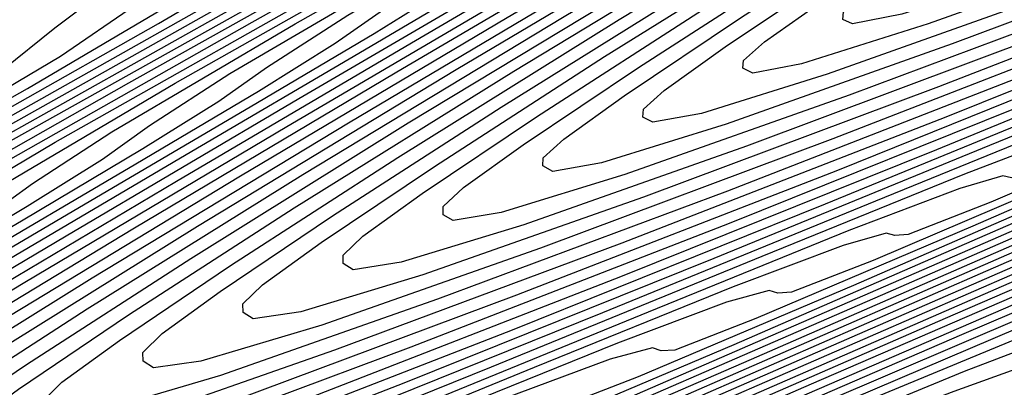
# Model space of a CAD drawing. Extents: x 3249832 to 3255657, y 13789405 to 13793316.
# Tile 268 of 656: x 3254697.57 to 3254703.63, y 13790572.35 to 13790574.61. Entities that reach past the tile are written whole.
import ezdxf

# ---------------------------------------------------------------- set-up
doc = ezdxf.new("R2010")
doc.units = 0
doc.header["$LTSCALE"] = 100
doc.header["$MEASUREMENT"] = 0
for name, color, linetype in [('GRATIO_CON', 10, 'CONTINUOUS'), ('GRATIO_ICON', 7, 'CONTINUOUS'), ('TARGETS_EAST', 7, 'CONTINUOUS')]:
    doc.layers.add(name, color=color, linetype=linetype)

# ---------------------------------------------------------------- blocks, each defined once
blk = doc.blocks.new('Gratio_032316_contours')
at = {"layer": 'GRATIO_CON', "color": 5, "linetype": 'Continuous', "flags": 128}
for points in [[(3254719.7001, 13790579.1018), (3254719.5605, 13790579.0306), (3254719.5388, 13790579.0222), (3254719.5026, 13790579.0032), (3254719.2468, 13790578.8892), (3254718.5479, 13790578.5933), (3254717.2933, 13790578.0734), (3254715.8153, 13790577.4669), (3254714.5571, 13790576.9557), (3254713.7901, 13790576.6499), (3254713.0988, 13790576.3702), (3254711.8956, 13790575.8651), (3254709.8129, 13790574.9789), (3254707.3609, 13790573.9381), (3254705.2697, 13790573.065), (3254704.0482, 13790572.5831), (3254703.3204, 13790572.3205), (3254702.4891, 13790572.0067), (3254701.0782, 13790571.4259), (3254699.0951, 13790570.5818), (3254696.6682, 13790569.5328), (3254693.9789, 13790568.3618), (3254691.4206, 13790567.2479)], [(3254719.5035, 13790579.0932), (3254719.4737, 13790579.0774), (3254719.2631, 13790578.9833), (3254718.6878, 13790578.7395), (3254717.6549, 13790578.3114), (3254716.438, 13790577.8119), (3254715.4021, 13790577.3911), (3254714.7591, 13790577.1343), (3254714.109, 13790576.8694), (3254712.8989, 13790576.3594), (3254710.7912, 13790575.4614), (3254708.3097, 13790574.4071), (3254706.1939, 13790573.522), (3254704.9589, 13790573.0318), (3254704.2238, 13790572.7633), (3254703.3838, 13790572.4432), (3254701.9564, 13790571.854), (3254699.9494, 13790570.9991), (3254697.493, 13790569.9373), (3254694.7709, 13790568.7519), (3254692.1814, 13790567.6243)], [(3254719.4447, 13790579.1516), (3254719.2796, 13790579.0771), (3254718.8277, 13790578.8856), (3254718.0165, 13790578.5493), (3254717.0608, 13790578.157), (3254716.2472, 13790577.8265), (3254715.7281, 13790577.6188), (3254715.1193, 13790577.3686), (3254713.9022, 13790576.8537), (3254711.7695, 13790575.9439), (3254709.2586, 13790574.8761), (3254707.1181, 13790573.979), (3254705.8695, 13790573.4806), (3254705.1272, 13790573.206), (3254704.2785, 13790572.8798), (3254702.8347, 13790572.2822), (3254700.8038, 13790571.4165), (3254698.3177, 13790570.3418), (3254695.5628, 13790569.1421), (3254692.9422, 13790568.0008), (3254690.9131, 13790567.1259)], [(3254691.1348, 13790570.5729), (3254692.9168, 13790571.5912), (3254695.0209, 13790572.775), (3254696.8084, 13790573.787), (3254697.8159, 13790574.3845), (3254698.2795, 13790574.7015), (3254698.6107, 13790574.9668), (3254699.1239, 13790575.3523), (3254699.746, 13790575.8051), (3254700.3071, 13790576.2155), (3254700.6756, 13790576.4992), (3254700.8733, 13790576.672), (3254700.9602, 13790576.7749), (3254700.9894, 13790576.8437), (3254700.9857, 13790576.8936), (3254700.9669, 13790576.9345), (3254700.958, 13790576.9822), (3254701.0124, 13790577.076), (3254701.1906, 13790577.2607), (3254701.607, 13790577.6043), (3254702.5906, 13790578.2673), (3254704.5244, 13790579.4329)], [(3254719.1077, 13790579.1776), (3254718.7397, 13790579.0251), (3254718.3063, 13790578.8472), (3254717.9372, 13790578.6973), (3254717.6661, 13790578.5877), (3254717.1398, 13790578.367), (3254715.9088, 13790577.8423), (3254713.7262, 13790576.9089), (3254711.1564, 13790575.8141), (3254708.9664, 13790574.893), (3254707.6909, 13790574.3781), (3254706.9341, 13790574.0915), (3254706.0679, 13790573.7529), (3254704.5912, 13790573.1385), (3254702.5124, 13790572.2512), (3254699.9673, 13790571.1508), (3254697.1467, 13790569.9225), (3254694.4637, 13790568.7536), (3254692.3866, 13790567.8568)], [(3254691.8737, 13790570.9375), (3254693.6768, 13790571.9667), (3254695.8057, 13790573.1635), (3254697.6144, 13790574.1863), (3254698.6341, 13790574.789), (3254699.1038, 13790575.1077), (3254699.4394, 13790575.3742), (3254699.9589, 13790575.7633), (3254700.5883, 13790576.2209), (3254701.1559, 13790576.636), (3254701.5288, 13790576.923), (3254701.729, 13790577.0975), (3254701.8175, 13790577.2007), (3254701.8481, 13790577.2687), (3254701.8457, 13790577.3169), (3254701.8281, 13790577.3557), (3254701.8203, 13790577.4014), (3254701.8763, 13790577.4939), (3254702.0573, 13790577.679), (3254702.4726, 13790578.0222), (3254703.4238, 13790578.6682), (3254705.2606, 13790579.7813)], [(3254718.7823, 13790579.1326), (3254718.6351, 13790579.0722), (3254718.15, 13790578.8662), (3254716.912, 13790578.3365), (3254714.7045, 13790577.3914), (3254712.1053, 13790576.2831), (3254709.8906, 13790575.35), (3254708.6016, 13790574.8268), (3254707.8376, 13790574.5343), (3254706.9625, 13790574.1895), (3254705.4694, 13790573.5666), (3254703.3668, 13790572.6686), (3254700.792, 13790571.5553), (3254697.9387, 13790570.3127), (3254695.2245, 13790569.13), (3254693.1233, 13790568.2223), (3254691.9687, 13790567.7422)], [(3254692.6125, 13790571.3021), (3254694.4368, 13790572.3421), (3254696.5905, 13790573.5521), (3254698.4203, 13790574.5856), (3254699.4523, 13790575.1934), (3254699.9281, 13790575.5138), (3254700.2681, 13790575.7817), (3254700.7938, 13790576.1742), (3254701.4306, 13790576.6368), (3254702.0048, 13790577.0566), (3254702.382, 13790577.3468), (3254702.5847, 13790577.523), (3254702.6748, 13790577.6265), (3254702.7067, 13790577.6936), (3254702.7056, 13790577.7402), (3254702.6892, 13790577.7769), (3254702.6826, 13790577.8206), (3254702.7402, 13790577.9118), (3254702.924, 13790578.0973), (3254703.3382, 13790578.4401), (3254704.257, 13790579.0691), (3254705.9969, 13790580.1296)], [(3254718.8229, 13790579.222), (3254717.6178, 13790578.7038), (3254715.4603, 13790577.7787), (3254712.9198, 13790576.6945), (3254710.7553, 13790575.7814), (3254709.4947, 13790575.268), (3254708.7388, 13790574.9761), (3254707.8572, 13790574.6261), (3254706.3477, 13790573.9948), (3254704.2211, 13790573.086), (3254701.6168, 13790571.9598), (3254698.7307, 13790570.7029), (3254695.9853, 13790569.5064), (3254693.86, 13790568.5878), (3254692.6923, 13790568.1012), (3254692.2531, 13790567.9471)], [(3254692.3214, 13790571.0454), (3254693.3514, 13790571.6667), (3254695.1969, 13790572.7176), (3254697.3753, 13790573.9406), (3254699.2263, 13790574.9849), (3254700.2706, 13790575.5979), (3254700.7524, 13790575.9199), (3254701.0968, 13790576.1891), (3254701.6288, 13790576.5852), (3254702.273, 13790577.0526), (3254702.8537, 13790577.4772), (3254703.2352, 13790577.7706), (3254703.4404, 13790577.9485), (3254703.532, 13790578.0523), (3254703.5654, 13790578.1186), (3254703.5656, 13790578.1635), (3254703.5503, 13790578.1982), (3254703.5448, 13790578.2398), (3254703.6041, 13790578.3298), (3254703.7907, 13790578.5156), (3254704.2039, 13790578.8579), (3254705.0902, 13790579.47)], [(3254718.8408, 13790579.2995), (3254717.746, 13790578.8246), (3254715.7843, 13790577.9811), (3254713.4735, 13790576.9941), (3254711.5046, 13790576.1634), (3254710.3535, 13790575.6945), (3254709.6358, 13790575.4161), (3254708.7519, 13790575.0626), (3254707.2259, 13790574.423), (3254705.0755, 13790573.5033), (3254702.4416, 13790572.3643), (3254699.5226, 13790571.0931), (3254696.7461, 13790569.8828), (3254694.5967, 13790568.9532), (3254693.4159, 13790568.4602), (3254692.9722, 13790568.3031), (3254692.8904, 13790568.3173), (3254692.8299, 13790568.3516), (3254692.5856, 13790568.3088)], [(3254692.6293, 13790570.9771), (3254693.0561, 13790571.2529), (3254693.3212, 13790571.454), (3254693.7744, 13790571.7637), (3254694.829, 13790572.3958), (3254696.717, 13790573.4685), (3254698.9449, 13790574.7177), (3254700.8382, 13790575.7835), (3254701.9071, 13790576.4069), (3254702.401, 13790576.7321), (3254702.7542, 13790577.004), (3254703.2988, 13790577.4071), (3254703.9576, 13790577.8843), (3254704.5514, 13790578.3183), (3254704.9415, 13790578.6182), (3254705.1518, 13790578.7995), (3254705.2466, 13790578.9039), (3254705.2827, 13790578.9685), (3254705.2855, 13790579.0101), (3254705.2726, 13790579.0407), (3254705.2694, 13790579.0782), (3254705.3319, 13790579.1656)], [(3254718.8783, 13790579.4507), (3254718.0032, 13790579.0646), (3254716.4323, 13790578.3854), (3254714.581, 13790577.5933), (3254713.0032, 13790576.9274), (3254712.0712, 13790576.5476), (3254711.4297, 13790576.296), (3254710.5413, 13790575.9357), (3254708.9824, 13790575.2793), (3254706.7842, 13790574.3381), (3254704.0911, 13790573.1733), (3254701.1066, 13790571.8734), (3254698.2677, 13790570.6356), (3254696.0701, 13790569.6842), (3254694.8632, 13790569.1782), (3254694.4103, 13790569.015), (3254694.3283, 13790569.0263), (3254694.2687, 13790569.0577), (3254694.0216, 13790569.0103), (3254693.4115, 13790568.7991), (3254692.3225, 13790568.3683)], [(3254692.6476, 13790570.917), (3254693.3411, 13790571.3318), (3254693.7731, 13790571.6098), (3254694.0418, 13790571.8117), (3254694.5009, 13790572.1229), (3254695.5679, 13790572.7604), (3254697.477, 13790573.844), (3254699.7297, 13790575.1062), (3254701.6441, 13790576.1828), (3254702.7253, 13790576.8114), (3254703.2253, 13790577.1382), (3254703.583, 13790577.4114), (3254704.1338, 13790577.818), (3254704.8, 13790578.3002), (3254705.4003, 13790578.7389), (3254705.7947, 13790579.0421), (3254706.0074, 13790579.225)], [(3254718.1329, 13790579.1815), (3254716.7567, 13790578.5866), (3254715.1348, 13790577.8927), (3254713.7525, 13790577.3094), (3254712.9301, 13790576.9741), (3254712.3267, 13790576.736), (3254711.436, 13790576.3723), (3254709.8607, 13790575.7074), (3254707.6385, 13790574.7554), (3254704.9159, 13790573.5778), (3254701.8985, 13790572.2636), (3254699.0284, 13790571.012), (3254696.8068, 13790570.0496), (3254695.5868, 13790569.5373), (3254695.1293, 13790569.371), (3254695.0472, 13790569.3808), (3254694.9881, 13790569.4108), (3254694.7396, 13790569.3611), (3254694.1239, 13790569.1462), (3254693.0235, 13790568.7099), (3254691.5611, 13790568.1154)], [(3254692.3516, 13790570.68), (3254693.3518, 13790571.2676), (3254694.053, 13790571.6866), (3254694.4901, 13790571.9668), (3254694.7625, 13790572.1693), (3254695.2274, 13790572.4821), (3254696.3067, 13790573.125), (3254698.237, 13790574.2195), (3254700.5145, 13790575.4948), (3254702.4501, 13790576.5821), (3254703.5435, 13790577.2159), (3254704.0496, 13790577.5444), (3254704.4117, 13790577.8189), (3254704.9688, 13790578.229), (3254705.6423, 13790578.716), (3254706.2492, 13790579.1594)], [(3254718.2626, 13790579.2987), (3254717.0811, 13790578.7879), (3254715.6885, 13790578.1922), (3254714.5018, 13790577.6914), (3254713.789, 13790577.4006), (3254713.2236, 13790577.176), (3254712.3307, 13790576.8089), (3254710.7389, 13790576.1356), (3254708.4928, 13790575.1728), (3254705.7407, 13790573.9823), (3254702.6905, 13790572.6538), (3254699.7892, 13790571.3884), (3254697.5435, 13790570.4151), (3254696.3105, 13790569.8963), (3254695.8484, 13790569.7269), (3254695.7661, 13790569.7353), (3254695.7076, 13790569.7638), (3254695.4576, 13790569.7119), (3254694.8363, 13790569.4933), (3254693.7245, 13790569.0515), (3254692.2465, 13790568.4503)], [(3254691.7362, 13790570.2541), (3254693.0449, 13790571.0243), (3254694.0559, 13790571.6182), (3254694.7648, 13790572.0414), (3254695.207, 13790572.3237), (3254695.4831, 13790572.5269), (3254695.9539, 13790572.8413), (3254697.0456, 13790573.4896), (3254698.9971, 13790574.5949), (3254701.2993, 13790575.8833), (3254703.256, 13790576.9814), (3254704.3618, 13790577.6204), (3254704.8739, 13790577.9505), (3254705.2404, 13790578.2263), (3254705.8038, 13790578.6399), (3254706.4846, 13790579.1318)], [(3254718.3924, 13790579.4158), (3254717.4055, 13790578.9893), (3254716.2423, 13790578.4917), (3254715.2511, 13790578.0733), (3254714.6478, 13790577.8271), (3254714.1206, 13790577.616), (3254713.2254, 13790577.2454), (3254711.6172, 13790576.5637), (3254709.3472, 13790575.5902), (3254706.5654, 13790574.3868), (3254703.4824, 13790573.044), (3254700.55, 13790571.7648), (3254698.2803, 13790570.7806), (3254697.0341, 13790570.2553), (3254696.5674, 13790570.0829), (3254696.485, 13790570.0898), (3254696.427, 13790570.1169), (3254696.1757, 13790570.0627), (3254695.5487, 13790569.8404), (3254694.4256, 13790569.3931), (3254692.9318, 13790568.7852), (3254691.2547, 13790568.1109)], [(3254691.6212, 13790570.0509), (3254693.0951, 13790570.9263), (3254694.4317, 13790571.7129), (3254695.4643, 13790572.3194), (3254696.1886, 13790572.751), (3254696.641, 13790573.0376), (3254696.9244, 13790573.2421), (3254697.4069, 13790573.5597), (3254698.5232, 13790574.2188), (3254700.5171, 13790575.3459), (3254702.8689, 13790576.6604), (3254704.8679, 13790577.78), (3254705.9982, 13790578.4294), (3254706.5225, 13790578.7627), (3254706.8978, 13790579.0412), (3254707.4738, 13790579.4618)], [(3254717.3499, 13790579.0906), (3254716.7497, 13790578.8373), (3254716.3656, 13790578.6802), (3254715.9145, 13790578.4959), (3254715.0147, 13790578.1186), (3254713.3737, 13790577.42), (3254711.0559, 13790576.4249), (3254708.215, 13790575.1958), (3254705.0664, 13790573.8243), (3254702.0716, 13790572.5176), (3254699.7537, 13790571.5115), (3254698.4813, 13790570.9734), (3254698.0055, 13790570.7948), (3254697.9228, 13790570.7988), (3254697.8659, 13790570.8229), (3254697.6117, 13790570.7643), (3254696.9736, 13790570.5346), (3254695.8276, 13790570.0764), (3254694.3024, 13790569.455), (3254692.5897, 13790568.7662)], [(3254692.2853, 13790570.3779), (3254693.7745, 13790571.2624), (3254695.1251, 13790572.0573), (3254696.1684, 13790572.6699), (3254696.9004, 13790573.1058), (3254697.358, 13790573.3946), (3254697.645, 13790573.5997), (3254698.1334, 13790573.9189), (3254699.2621, 13790574.5833), (3254701.2772, 13790575.7213), (3254703.6537, 13790577.0489), (3254705.6738, 13790578.1792), (3254706.8165, 13790578.8339), (3254707.3468, 13790579.1688)], [(3254717.2244, 13790579.1067), (3254716.8115, 13790578.9359), (3254715.9094, 13790578.5551), (3254714.2519, 13790577.8482), (3254711.9102, 13790576.8423), (3254709.0397, 13790575.6003), (3254705.8583, 13790574.2145), (3254702.8324, 13790572.894), (3254700.4904, 13790571.877), (3254699.205, 13790571.3324), (3254698.7246, 13790571.1508), (3254698.6417, 13790571.1533), (3254698.5853, 13790571.176), (3254698.3297, 13790571.1151), (3254697.686, 13790570.8817), (3254696.5286, 13790570.418), (3254694.9878, 13790569.7898), (3254693.2572, 13790569.0939), (3254691.5297, 13790568.4235)], [(3254691.5166, 13790569.839), (3254692.9494, 13790570.7049), (3254694.4539, 13790571.5985), (3254695.8184, 13790572.4016), (3254696.8726, 13790573.0205), (3254697.6123, 13790573.4606), (3254698.0749, 13790573.7515), (3254698.3656, 13790573.9573), (3254698.8599, 13790574.2781), (3254700.0009, 13790574.9479), (3254702.0372, 13790576.0968), (3254704.4385, 13790577.4375), (3254706.4798, 13790578.5785), (3254707.6347, 13790579.2384)], [(3254717.7085, 13790579.3759), (3254716.8041, 13790578.9917), (3254715.1302, 13790578.2763), (3254712.7645, 13790577.2596), (3254709.8645, 13790576.0048), (3254706.6503, 13790574.6047), (3254703.5931, 13790573.2704), (3254701.2271, 13790572.2425), (3254699.9286, 13790571.6914), (3254699.4436, 13790571.5068), (3254699.3607, 13790571.5078), (3254699.3047, 13790571.529), (3254699.0478, 13790571.4658), (3254698.3984, 13790571.2288), (3254697.2297, 13790570.7596), (3254695.6731, 13790570.1247), (3254693.9247, 13790569.4216), (3254692.1794, 13790568.7442)], [(3254692.1661, 13790570.1571), (3254693.6135, 13790571.0319), (3254695.1334, 13790571.9346), (3254696.5118, 13790572.7459), (3254697.5768, 13790573.3711), (3254698.3241, 13790573.8154), (3254698.7919, 13790574.1085), (3254699.0863, 13790574.3149), (3254699.5864, 13790574.6373), (3254700.7397, 13790575.3125), (3254702.7972, 13790576.4723), (3254705.2233, 13790577.826), (3254707.2857, 13790578.9778), (3254708.453, 13790579.6429)], [(3254717.7531, 13790579.453), (3254716.0492, 13790578.7221), (3254713.6435, 13790577.6873), (3254710.7002, 13790576.4139), (3254707.4455, 13790574.9962), (3254704.3543, 13790573.6469), (3254701.9638, 13790572.6079), (3254700.6522, 13790572.0504), (3254700.1627, 13790571.8627), (3254700.0796, 13790571.8623), (3254700.0242, 13790571.8821), (3254699.7658, 13790571.8166), (3254699.1108, 13790571.5759), (3254697.9307, 13790571.1013), (3254696.3584, 13790570.4596), (3254694.5922, 13790569.7492), (3254692.8291, 13790569.0648), (3254691.263, 13790568.4866)], [(3254692.2456, 13790570.0334), (3254693.4649, 13790570.7934), (3254694.9416, 13790571.6858), (3254696.4923, 13790572.6068), (3254697.8986, 13790573.4345), (3254698.9851, 13790574.0723), (3254699.7479, 13790574.5249), (3254700.2259, 13790574.8224), (3254700.5275, 13790575.0302), (3254701.0394, 13790575.3556), (3254702.2174, 13790576.0417), (3254704.3173, 13790577.2232), (3254706.7929, 13790578.6031), (3254708.8976, 13790579.7764)], [(3254717.9944, 13790579.6605), (3254716.6468, 13790579.082), (3254714.6521, 13790578.2227), (3254712.0398, 13790577.0904), (3254708.9376, 13790575.7374), (3254705.8644, 13790574.3948), (3254703.4372, 13790573.3389), (3254702.0995, 13790572.7685), (3254701.6008, 13790572.5746), (3254701.5174, 13790572.5713), (3254701.463, 13790572.5882), (3254701.2018, 13790572.5182), (3254700.5356, 13790572.2701), (3254699.3327, 13790571.7845), (3254697.7291, 13790571.1294), (3254695.9272, 13790570.4046), (3254694.1285, 13790569.7062), (3254692.531, 13790569.1154)], [(3254691.9551, 13790569.7429), (3254692.883, 13790570.344), (3254694.1144, 13790571.1115), (3254695.6057, 13790572.0128), (3254697.1717, 13790572.9429), (3254698.5919, 13790573.7788), (3254699.6892, 13790574.4229), (3254700.4597, 13790574.8797), (3254700.9428, 13790575.1793), (3254701.2481, 13790575.3878), (3254701.7659, 13790575.7148), (3254702.9563, 13790576.4063), (3254705.0773, 13790577.5987), (3254707.5777, 13790578.9917), (3254709.7036, 13790580.1757)], [(3254716.9457, 13790579.2622), (3254715.1564, 13790578.4904), (3254712.7097, 13790577.4287), (3254709.6837, 13790576.1079), (3254706.6195, 13790574.7688), (3254704.1739, 13790573.7043), (3254702.8231, 13790573.1275), (3254702.3199, 13790572.9306), (3254702.2363, 13790572.9258), (3254702.1824, 13790572.9412), (3254701.9199, 13790572.869), (3254701.248, 13790572.6172), (3254700.0338, 13790572.1261), (3254698.4144, 13790571.4642), (3254696.5947, 13790570.7322), (3254694.7782, 13790570.0269), (3254693.1651, 13790569.4297), (3254691.9543, 13790569.0186)], [(3254692.5833, 13790570.0478), (3254693.5203, 13790570.6547), (3254694.7638, 13790571.4297), (3254696.2697, 13790572.3398), (3254697.8511, 13790573.279), (3254699.2853, 13790574.1231), (3254700.3934, 13790574.7735), (3254701.1716, 13790575.2345), (3254701.6598, 13790575.5363), (3254701.9688, 13790575.7454), (3254702.4924, 13790576.074), (3254703.6951, 13790576.7709), (3254705.8374, 13790577.9741), (3254708.3625, 13790579.3802)], [(3254717.2446, 13790579.4421), (3254715.6608, 13790578.758), (3254713.3795, 13790577.7669), (3254710.4297, 13790576.4785), (3254707.3745, 13790575.1427), (3254704.9107, 13790574.0698), (3254703.5467, 13790573.4865), (3254703.0389, 13790573.2866), (3254702.9552, 13790573.2803), (3254702.9019, 13790573.2942), (3254702.6379, 13790573.2198), (3254701.9604, 13790572.9643), (3254700.7348, 13790572.4677), (3254699.0998, 13790571.7991), (3254697.2622, 13790571.0599), (3254695.4279, 13790570.3475), (3254693.7991, 13790569.7441), (3254692.5769, 13790569.3278)], [(3254692.5829, 13790569.9248), (3254693.2114, 13790570.3526), (3254694.1576, 13790570.9653), (3254695.4133, 13790571.7478), (3254696.9338, 13790572.6668), (3254698.5306, 13790573.6152), (3254699.9787, 13790574.4674), (3254701.0976, 13790575.1241), (3254701.8834, 13790575.5893), (3254702.3768, 13790575.8932), (3254702.6894, 13790576.103), (3254703.2188, 13790576.4332), (3254704.4339, 13790577.1354), (3254706.5974, 13790578.3496), (3254709.1473, 13790579.7688)], [(3254717.5437, 13790579.6217), (3254716.1652, 13790579.0255), (3254714.0494, 13790578.1051), (3254711.1758, 13790576.849), (3254708.1296, 13790575.5167), (3254705.6474, 13790574.4353), (3254704.2704, 13790573.8456), (3254703.758, 13790573.6425), (3254703.6741, 13790573.6348), (3254703.6213, 13790573.6473), (3254703.3559, 13790573.5705), (3254702.6728, 13790573.3114), (3254701.4358, 13790572.8094), (3254699.7851, 13790572.134), (3254697.9297, 13790571.3875), (3254696.0776, 13790570.6682), (3254694.4331, 13790570.0585), (3254693.1995, 13790569.6369), (3254693.1995, 13790569.6369), (3254692.5123, 13790569.4529)], [(3254696.7121, 13790572.3841), (3254698.262, 13790573.3207), (3254699.8894, 13790574.2874), (3254701.3654, 13790575.1561), (3254702.5059, 13790575.8253), (3254703.3072, 13790576.2989), (3254703.8107, 13790576.6072), (3254704.1307, 13790576.8182), (3254704.6718, 13790577.1516), (3254705.9116, 13790577.8646), (3254708.1175, 13790579.1005)], [(3254707.1208, 13790575.1662), (3254705.7176, 13790574.5636), (3254705.1961, 13790574.3545), (3254705.112, 13790574.3438), (3254705.0602, 13790574.3534), (3254704.7919, 13790574.2721), (3254704.0976, 13790574.0056), (3254702.8379, 13790573.4926), (3254701.1558, 13790572.8038), (3254699.2646, 13790572.0429), (3254697.377, 13790571.3096)], [(3254697.3616, 13790572.7022), (3254698.926, 13790573.6477), (3254700.5689, 13790574.6235), (3254702.0588, 13790575.5004), (3254703.2101, 13790576.1759), (3254704.019, 13790576.6537), (3254704.5277, 13790576.9641), (3254704.8513, 13790577.1758), (3254705.3983, 13790577.5108), (3254706.6505, 13790578.2292), (3254708.8775, 13790579.476)], [(3254707.8575, 13790575.5317), (3254706.4412, 13790574.9226), (3254705.9151, 13790574.7104), (3254705.8309, 13790574.6983), (3254705.7796, 13790574.7064), (3254705.51, 13790574.6229), (3254704.81, 13790574.3527), (3254703.5389, 13790573.8342), (3254701.8411, 13790573.1387), (3254699.9321, 13790572.3705), (3254698.0267, 13790571.6302), (3254696.3352, 13790571.0016)], [(3254696.707, 13790572.2078), (3254698.011, 13790573.0204), (3254699.5901, 13790573.9747), (3254701.2483, 13790574.9596), (3254702.7522, 13790575.8447), (3254703.9142, 13790576.5264), (3254704.7309, 13790577.0084), (3254705.2447, 13790577.3211), (3254705.5719, 13790577.5334), (3254706.1248, 13790577.8699), (3254707.3893, 13790578.5938)], [(3254707.1712, 13790575.2844), (3254706.635, 13790575.0667), (3254706.5498, 13790575.0528), (3254706.499, 13790575.0595), (3254706.228, 13790574.9737), (3254705.5224, 13790574.6999), (3254704.2399, 13790574.1759), (3254702.5264, 13790573.4735), (3254700.5996, 13790572.6982), (3254698.6764, 13790571.9509), (3254696.9693, 13790571.316)], [(3254697.3444, 13790572.5184), (3254698.6605, 13790573.3385), (3254700.2542, 13790574.3017), (3254701.9278, 13790575.2957), (3254703.4456, 13790576.189), (3254704.6184, 13790576.877), (3254705.4427, 13790577.3632), (3254705.9616, 13790577.678), (3254706.2923, 13790577.8909), (3254706.8493, 13790578.228), (3254708.1214, 13790578.9547)], [(3254706.946, 13790575.3245), (3254706.2348, 13790575.047), (3254704.9409, 13790574.5175), (3254703.2117, 13790573.8084), (3254701.2671, 13790573.0259), (3254699.3261, 13790572.2716), (3254697.6033, 13790571.6304), (3254696.3126, 13790571.1827)], [(3254707.6596, 13790575.7412), (3254706.343, 13790575.2007), (3254704.5824, 13790574.4782), (3254702.6021, 13790573.6812), (3254700.6254, 13790572.9129), (3254698.8714, 13790572.2592), (3254697.5579, 13790571.8011), (3254697.5579, 13790571.8011), (3254696.8302, 13790571.5899), (3254696.5432, 13790571.5571), (3254696.4789, 13790571.604), (3254696.4746, 13790571.6615), (3254696.5889, 13790571.7783), (3254696.9357, 13790572.0326), (3254697.6084, 13790572.4867), (3254698.619, 13790573.1397), (3254699.9593, 13790573.9748), (3254701.5823, 13790574.9557), (3254703.2866, 13790575.9679), (3254704.8323, 13790576.8776), (3254706.0267, 13790577.5782), (3254706.8665, 13790578.0728), (3254707.3956, 13790578.3919)], [(3254707.044, 13790575.5424), (3254705.2677, 13790574.8131), (3254703.2696, 13790574.0088), (3254701.2751, 13790573.2336), (3254699.5054, 13790572.5735), (3254698.1805, 13790572.1102), (3254698.1805, 13790572.1102), (3254697.4471, 13790571.8952), (3254697.1585, 13790571.8597), (3254697.0946, 13790571.9047), (3254697.0911, 13790571.961), (3254697.2072, 13790572.0778), (3254697.5575, 13790572.3337), (3254698.2365, 13790572.7915), (3254699.2564, 13790573.4503), (3254700.6088, 13790574.2929), (3254702.2464, 13790575.2826), (3254703.9661, 13790576.304), (3254705.5257, 13790577.2219), (3254706.7309, 13790577.9288), (3254707.5783, 13790578.4276)], [(3254707.7451, 13790575.884), (3254705.9531, 13790575.148), (3254703.9371, 13790574.3365), (3254701.9248, 13790573.5543), (3254700.1394, 13790572.8879), (3254698.8031, 13790572.4194), (3254698.8031, 13790572.4194), (3254698.0639, 13790572.2005), (3254697.7737, 13790572.1623), (3254697.7103, 13790572.2054), (3254697.7077, 13790572.2606), (3254697.8254, 13790572.3773), (3254698.1793, 13790572.6348), (3254698.8647, 13790573.0964), (3254699.8937, 13790573.7609), (3254701.2582, 13790574.611), (3254702.9105, 13790575.6096), (3254704.6455, 13790576.6401), (3254706.2191, 13790577.5662), (3254707.435, 13790578.2794)], [(3254708.4461, 13790576.2256), (3254706.6384, 13790575.4828), (3254704.6046, 13790574.6642), (3254702.5745, 13790573.875), (3254700.7735, 13790573.2023), (3254699.4257, 13790572.7285), (3254699.4257, 13790572.7285), (3254698.6808, 13790572.5058), (3254698.389, 13790572.4648), (3254698.326, 13790572.5062), (3254698.3242, 13790572.5601), (3254698.4436, 13790572.6767), (3254698.8012, 13790572.9359), (3254699.4928, 13790573.4013), (3254700.5311, 13790574.0716), (3254701.9077, 13790574.9292), (3254703.5745, 13790575.9366), (3254705.325, 13790576.9763), (3254706.9124, 13790577.9106)], [(3254708.0091, 13790576.1526), (3254705.9396, 13790575.3195), (3254703.8739, 13790574.5163), (3254702.0415, 13790573.8311), (3254700.671, 13790573.3468), (3254700.671, 13790573.3468), (3254699.9145, 13790573.1164), (3254699.6195, 13790573.07), (3254699.5574, 13790573.1076), (3254699.5573, 13790573.1592), (3254699.6801, 13790573.2757), (3254700.0448, 13790573.5381), (3254700.7491, 13790574.011), (3254701.8058, 13790574.6928), (3254703.2065, 13790575.5655), (3254704.9027, 13790576.5906), (3254706.6838, 13790577.6485), (3254708.2992, 13790578.5992)], [(3254708.6944, 13790576.4875), (3254706.6071, 13790575.6471), (3254704.5236, 13790574.837), (3254702.6756, 13790574.1454), (3254701.2936, 13790573.656), (3254701.2936, 13790573.656), (3254700.5313, 13790573.4216), (3254700.2348, 13790573.3726), (3254700.1731, 13790573.4083), (3254700.1738, 13790573.4587), (3254700.2984, 13790573.5752), (3254700.6667, 13790573.8392), (3254701.3772, 13790574.3159), (3254702.4431, 13790575.0034), (3254703.856, 13790575.8836), (3254705.5668, 13790576.9176), (3254707.3633, 13790577.9846)], [(3254707.2746, 13790575.9748), (3254705.1733, 13790575.1577), (3254703.3096, 13790574.4598), (3254701.9162, 13790573.9652), (3254701.9162, 13790573.9652), (3254701.1482, 13790573.7269), (3254700.85, 13790573.6751), (3254700.7888, 13790573.709), (3254700.7904, 13790573.7583), (3254700.9166, 13790573.8746), (3254701.2885, 13790574.1403), (3254702.0054, 13790574.6207), (3254703.0804, 13790575.3141), (3254704.5054, 13790576.2017), (3254706.2308, 13790577.2445), (3254708.0427, 13790578.3207)], [(3254707.9421, 13790576.3025), (3254705.823, 13790575.4784), (3254703.9436, 13790574.7742), (3254702.5388, 13790574.2743), (3254702.5388, 13790574.2743), (3254701.765, 13790574.0322), (3254701.4653, 13790573.9777), (3254701.4045, 13790574.0097), (3254701.4069, 13790574.0578), (3254701.5349, 13790574.1741), (3254701.9103, 13790574.4414), (3254702.6335, 13790574.9256), (3254703.7178, 13790575.6247), (3254705.1549, 13790576.5199), (3254706.8949, 13790577.5715)], [(3254714.7836, 13790579.2122), (3254713.3533, 13790578.617), (3254711.4357, 13790577.827), (3254709.2771, 13790576.9578), (3254707.1224, 13790576.1197), (3254705.2117, 13790575.4029), (3254703.7841, 13790574.8926), (3254703.7841, 13790574.8926), (3254702.9987, 13790574.6428), (3254702.6958, 13790574.5829), (3254702.6359, 13790574.6112), (3254702.64, 13790574.6569), (3254702.7713, 13790574.7731), (3254703.154, 13790575.0436), (3254703.8898, 13790575.5353), (3254704.9925, 13790576.2459), (3254706.4537, 13790577.1562), (3254708.2231, 13790578.2255), (3254710.081, 13790579.329)]]:
    blk.add_lwpolyline(points, dxfattribs=at)
at = {"layer": 'GRATIO_ICON', "color": 7, "linetype": 'Continuous', "flags": 128}
for points in [[(3254692.1567, 13790571.2157), (3254694.236, 13790572.3864), (3254696.0025, 13790573.3877), (3254696.9976, 13790573.98), (3254697.4552, 13790574.2954), (3254697.782, 13790574.5593), (3254698.2889, 13790574.9414), (3254698.9036, 13790575.3892), (3254699.4582, 13790575.7949), (3254699.8224, 13790576.0753), (3254700.0176, 13790576.2465), (3254700.1029, 13790576.3491), (3254700.1308, 13790576.4187), (3254700.1258, 13790576.4702), (3254700.1058, 13790576.5132), (3254700.0958, 13790576.563), (3254700.1485, 13790576.6581), (3254700.3239, 13790576.8424), (3254700.7385, 13790577.1849), (3254701.7346, 13790577.8538), (3254703.7112, 13790579.042), (3254706.8376, 13790580.823)], [(3254719.2961, 13790579.1707), (3254718.9677, 13790579.0316), (3254718.3781, 13790578.7872), (3254717.6835, 13790578.5021), (3254717.0922, 13790578.2619), (3254716.6971, 13790578.1033), (3254716.1295, 13790577.8678), (3254714.9055, 13790577.348), (3254712.7478, 13790576.4264), (3254710.2075, 13790575.3451), (3254708.0423, 13790574.436), (3254706.7802, 13790573.9293), (3254706.0307, 13790573.6488), (3254705.1732, 13790573.3164), (3254703.7129, 13790572.7103), (3254701.6581, 13790571.8339), (3254699.1425, 13790570.7463), (3254696.3548, 13790569.5323), (3254693.703, 13790568.3772), (3254691.6499, 13790567.4914)], [(3254692.6006, 13790571.0964), (3254693.0479, 13790571.4046), (3254694.0902, 13790572.0312), (3254695.9569, 13790573.0931), (3254698.1601, 13790574.3291), (3254700.0322, 13790575.3842), (3254701.0888, 13790576.0024), (3254701.5767, 13790576.326), (3254701.9255, 13790576.5966), (3254702.4638, 13790576.9961), (3254703.1153, 13790577.4685), (3254703.7026, 13790577.8977), (3254704.0883, 13790578.1944), (3254704.2961, 13790578.374), (3254704.3893, 13790578.4781), (3254704.424, 13790578.5436), (3254704.4255, 13790578.5868), (3254704.4115, 13790578.6194), (3254704.4071, 13790578.659), (3254704.468, 13790578.7477), (3254704.6574, 13790578.9339), (3254705.0695, 13790579.2758)], [(3254718.8588, 13790579.3768), (3254717.8742, 13790578.9455), (3254716.1082, 13790578.1835), (3254714.0272, 13790577.2937), (3254712.2539, 13790576.5454), (3254711.2124, 13790576.121), (3254710.5327, 13790575.8561), (3254709.6466, 13790575.4992), (3254708.1042, 13790574.8511), (3254705.9298, 13790573.9207), (3254703.2664, 13790572.7688), (3254700.3146, 13790571.4832), (3254697.5069, 13790570.2592), (3254695.3334, 13790569.3187), (3254694.1396, 13790568.8192), (3254693.6912, 13790568.6591), (3254693.6094, 13790568.6718), (3254693.5493, 13790568.7047), (3254693.3036, 13790568.6596), (3254692.6991, 13790568.4519), (3254691.6215, 13790568.0267)], [(3254692.4156, 13790570.5902), (3254693.7383, 13790571.3686), (3254694.7601, 13790571.9688), (3254695.4767, 13790572.3962), (3254695.924, 13790572.6807), (3254696.2037, 13790572.8845), (3254696.6804, 13790573.2005), (3254697.7844, 13790573.8542), (3254699.7571, 13790574.9704), (3254702.0841, 13790576.2719), (3254704.062, 13790577.3807), (3254705.18, 13790578.0249), (3254705.6982, 13790578.3566), (3254706.0691, 13790578.6338), (3254706.6388, 13790579.0509), (3254707.327, 13790579.5477)], [(3254717.7298, 13790579.1906), (3254716.7961, 13790578.7911), (3254716.0004, 13790578.4553), (3254715.5067, 13790578.2536), (3254715.0176, 13790578.056), (3254714.1201, 13790577.682), (3254712.4954, 13790576.9919), (3254710.2015, 13790576.0075), (3254707.3902, 13790574.7913), (3254704.2744, 13790573.4342), (3254701.3108, 13790572.1412), (3254699.017, 13790571.1461), (3254697.7577, 13790570.6143), (3254697.2865, 13790570.4389), (3254697.2039, 13790570.4443), (3254697.1464, 13790570.4699), (3254696.8937, 13790570.4135), (3254696.2612, 13790570.1875), (3254695.1266, 13790569.7348), (3254693.6171, 13790569.1201), (3254691.9222, 13790568.4386)], [(3254691.6083, 13790569.7228), (3254692.8155, 13790570.4752), (3254694.2775, 13790571.3588), (3254695.8128, 13790572.2707), (3254697.2052, 13790573.0902), (3254698.2809, 13790573.7217), (3254699.036, 13790574.1701), (3254699.5089, 13790574.4654), (3254699.8069, 13790574.6725), (3254700.3129, 13790574.9964), (3254701.4786, 13790575.6771), (3254703.5573, 13790576.8477), (3254706.0081, 13790578.2146), (3254708.0917, 13790579.3771)], [(3254717.8736, 13790579.5574), (3254716.3479, 13790578.9023), (3254714.1477, 13790577.9552), (3254711.37, 13790576.7522), (3254708.1915, 13790575.3668), (3254705.1094, 13790574.0209), (3254702.7005, 13790572.9734), (3254701.3759, 13790572.4095), (3254700.8817, 13790572.2187), (3254700.7985, 13790572.2168), (3254700.7436, 13790572.2351), (3254700.4838, 13790572.1674), (3254699.8232, 13790571.923), (3254698.6317, 13790571.4429), (3254697.0438, 13790570.7945), (3254695.2597, 13790570.0769), (3254693.4788, 13790569.3855), (3254691.897, 13790568.801)], [(3254696.0627, 13790572.0659), (3254697.5979, 13790572.9938), (3254699.21, 13790573.9513), (3254700.6721, 13790574.8118), (3254701.8017, 13790575.4747), (3254702.5953, 13790575.9441), (3254703.0937, 13790576.2502), (3254703.41, 13790576.4606), (3254703.9453, 13790576.7924), (3254705.1728, 13790577.5), (3254707.3575, 13790578.7251)], [(3254708.8846, 13790575.8906), (3254706.3841, 13790574.8008), (3254704.994, 13790574.2046), (3254704.477, 13790573.9985), (3254704.393, 13790573.9893), (3254704.3407, 13790574.0003), (3254704.0739, 13790573.9213), (3254703.3852, 13790573.6585), (3254702.1368, 13790573.151), (3254700.4704, 13790572.4689), (3254698.5971, 13790571.7152), (3254696.7273, 13790570.9889)], [(3254706.9472, 13790575.3941), (3254705.642, 13790574.8591), (3254703.8971, 13790574.1433), (3254701.9346, 13790573.3535), (3254699.9757, 13790572.5923), (3254698.2373, 13790571.9448), (3254696.9352, 13790571.4919), (3254696.9352, 13790571.4919), (3254696.2134, 13790571.2846), (3254695.928, 13790571.2545), (3254695.8632, 13790571.3033), (3254695.8581, 13790571.362), (3254695.9707, 13790571.4788), (3254696.3139, 13790571.7315), (3254696.9802, 13790572.1818), (3254697.9817, 13790572.829), (3254699.3099, 13790573.6566), (3254700.9183, 13790574.6287), (3254702.6072, 13790575.6318), (3254704.1389, 13790576.5333), (3254705.3225, 13790577.2276), (3254706.1546, 13790577.718), (3254706.6786, 13790578.035), (3254707.008, 13790578.2458)], [(3254707.3237, 13790575.8177), (3254705.2721, 13790574.9918), (3254703.2242, 13790574.1957), (3254701.4075, 13790573.5167), (3254700.0483, 13790573.0377), (3254700.0483, 13790573.0377), (3254699.2976, 13790572.8111), (3254699.0043, 13790572.7674), (3254698.9417, 13790572.8069), (3254698.9407, 13790572.8597), (3254699.0619, 13790572.9762), (3254699.423, 13790573.237), (3254700.1209, 13790573.7061), (3254701.1684, 13790574.3822), (3254702.5571, 13790575.2473), (3254704.2386, 13790576.2636), (3254706.0044, 13790577.3124), (3254707.6058, 13790578.2549)], [(3254714.8443, 13790579.1831), (3254714.0712, 13790578.8651), (3254712.6522, 13790578.2753), (3254710.7504, 13790577.4921), (3254708.6096, 13790576.6301), (3254706.4727, 13790575.799), (3254704.5777, 13790575.0886), (3254703.1614, 13790574.5835), (3254703.1614, 13790574.5835), (3254702.3819, 13790574.3375), (3254702.0806, 13790574.2803), (3254702.0202, 13790574.3104), (3254702.0234, 13790574.3574), (3254702.1531, 13790574.4736), (3254702.5321, 13790574.7425), (3254703.2616, 13790575.2305), (3254704.3551, 13790575.9353), (3254705.8043, 13790576.838), (3254707.559, 13790577.8985), (3254709.4016, 13790578.9929), (3254711.0727, 13790579.9764)]]:
    blk.add_lwpolyline(points, dxfattribs=at)

msp = doc.modelspace()

# ---------------------------------------------------------------- block references
at = {"layer": 'TARGETS_EAST'}
msp.add_blockref('Gratio_032316_contours', (0, 0), dxfattribs=at)

doc.saveas('drawing.dxf')
